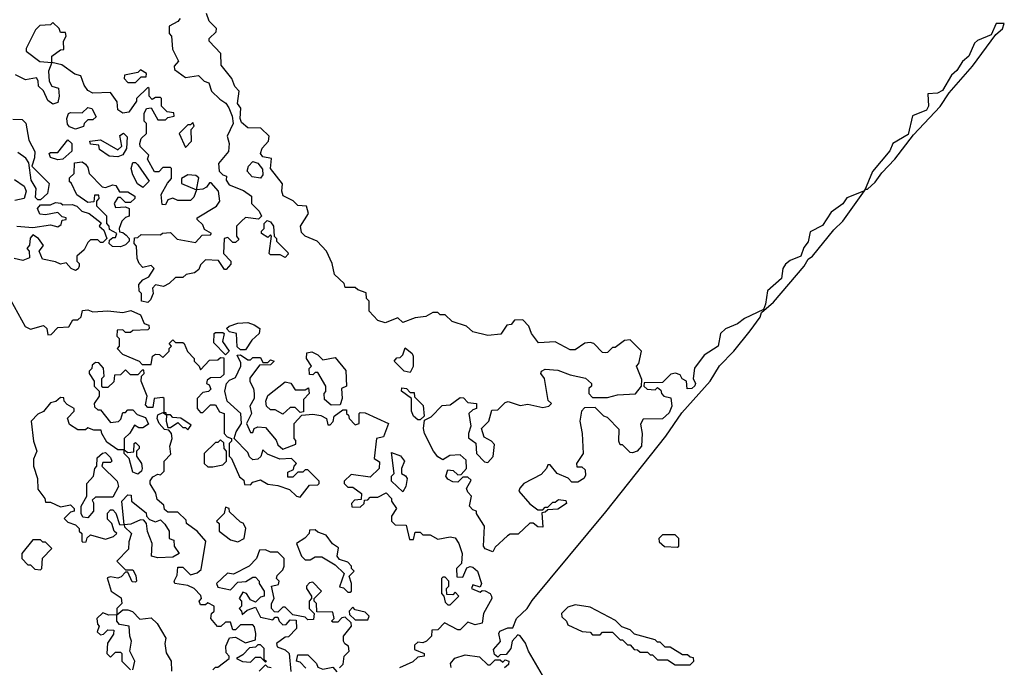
# Model space of a CAD drawing. Extents: x 2380107 to 2585170, y 384273 to 546161.
# Tile 323 of 331: x 2479942 to 2483882, y 514770 to 517361. Entities that reach past the tile are written whole.
import ezdxf

# ---------------------------------------------------------------- set-up
doc = ezdxf.new("R2010")
doc.units = 0

msp = doc.modelspace()

# ---------------------------------------------------------------- linework, layer by layer
at = {"layer": '0CON05XD'}
for points in [[(2480583.8, 517365), (2480575, 517353.3), (2480540, 517335), (2480540, 517305), (2480550, 517295), (2480553, 517243), (2480577.5, 517195), (2480560, 517175), (2480561.7, 517161.7), (2480605, 517130), (2480657.5, 517137.5), (2480680, 517115), (2480698.3, 517108.3), (2480710, 517075), (2480742.5, 517042.5), (2480767.1, 517027.1), (2480778.6, 517008.6), (2480792.5, 516975), (2480796.7, 516945), (2480772.5, 516895), (2480780, 516865), (2480777, 516833), (2480737.5, 516785), (2480740, 516755), (2480755, 516740), (2480770, 516735), (2480768.3, 516718.3), (2480780.7, 516700.7), (2480837, 516677), (2480870, 516655), (2480870, 516625), (2480900, 516595), (2480910, 516575), (2480897.5, 516562.5), (2480845, 516570), (2480830, 516555), (2480810, 516535), (2480810, 516495), (2480818.3, 516481.7), (2480805, 516470), (2480795, 516470), (2480775, 516490), (2480760, 516485), (2480757.5, 516425), (2480787.5, 516395), (2480787, 516383), (2480768.3, 516361.7), (2480761.7, 516361.7), (2480737, 516397), (2480685, 516400), (2480665, 516380), (2480658.3, 516361.7), (2480641.7, 516348.3), (2480608.3, 516341.7), (2480595, 516330), (2480565, 516330), (2480540, 516305), (2480517, 516293), (2480485, 516300), (2480473, 516287), (2480476.7, 516265), (2480465, 516240), (2480455, 516230), (2480430, 516235), (2480430, 516265), (2480420, 516275), (2480418.3, 516301.7), (2480435, 516320), (2480458.3, 516331.7), (2480480, 516365), (2480467.5, 516377.5), (2480435, 516370), (2480420, 516385), (2480412.5, 516405), (2480410, 516455), (2480400, 516465), (2480401.7, 516488.3), (2480415, 516490), (2480428.3, 516501.7), (2480505, 516500), (2480513, 516507), (2480545, 516510), (2480572.5, 516482.5), (2480645, 516470), (2480671.7, 516498.3), (2480705, 516500), (2480710, 516505), (2480681.7, 516521.7), (2480675, 516540), (2480651.7, 516561.7), (2480651.7, 516568.3), (2480730, 516615), (2480742.5, 516635), (2480737.5, 516675), (2480708.3, 516708.3), (2480701.7, 516708.3), (2480689.3, 516690.7), (2480675, 516682.5), (2480650, 516680), (2480658.3, 516728.3), (2480647, 516737), (2480615, 516740), (2480590, 516725), (2480590, 516705), (2480650, 516680), (2480639.3, 516650.7), (2480625, 516637.5), (2480575, 516637.5), (2480555, 516647.5), (2480535, 516640), (2480525, 516620), (2480511.7, 516621.7), (2480508.3, 516661.7), (2480533, 516707), (2480550, 516725), (2480550, 516765), (2480545, 516770), (2480515, 516770), (2480498.3, 516751.7), (2480481.7, 516751.7), (2480453, 516803), (2480458.3, 516818.3), (2480423.9, 516853.9), (2480422.5, 516865), (2480427.5, 516885), (2480450, 516905), (2480450, 516945), (2480440, 516955), (2480440, 516985), (2480450, 517005), (2480468.3, 517008.3), (2480495, 516960), (2480525, 516960), (2480535, 516970), (2480560, 516975), (2480558.3, 516988.3), (2480531.7, 516991.7), (2480510, 517015), (2480510, 517045), (2480505, 517050), (2480485, 517050), (2480471.7, 517041.7), (2480460, 517055), (2480460, 517085), (2480455, 517090), (2480410, 517045), (2480410, 517035), (2480379.3, 516990.7), (2480355, 516987.5), (2480335, 517000), (2480331.7, 517031.7), (2480305, 517070), (2480235, 517067.5), (2480215, 517077.5), (2480199.3, 517099.3), (2480186.4, 517136.4), (2480162.5, 517142.5), (2480110.7, 517180.7), (2480070, 517190), (2480070, 517215), (2480105, 517240), (2480118.3, 517241.7), (2480117.5, 517275), (2480127.5, 517295), (2480125, 517310), (2480105, 517310), (2480100, 517325), (2480075, 517350), (2480065, 517340), (2480023, 517337), (2480005, 517320), (2479967.5, 517245), (2479967.5, 517235), (2480023, 517193), (2480070, 517190), (2480057.5, 517155), (2480060, 517115), (2480070, 517095), (2480097, 517087), (2480100, 517055), (2480095, 517030), (2480075, 517022.5), (2480055, 517037.5), (2480036.7, 517076.7), (2480017.5, 517095), (2480016.4, 517116.4), (2480008.8, 517128.8), (2479965, 517120), (2479925, 517140)], [(2482315, 516050), (2482295, 516030), (2482285, 516027.5), (2482275, 516030), (2482240, 516065), (2482225, 516070), (2482203.3, 516066.7), (2482165, 516040), (2482145, 516040), (2482085, 516072.5), (2482018.3, 516068.3), (2481990, 516105), (2481980, 516135), (2481955, 516160), (2481921.7, 516158.3), (2481908.3, 516141.7), (2481891.7, 516138.3), (2481867, 516103), (2481815, 516097.5), (2481755, 516112.5), (2481730, 516135), (2481673, 516153), (2481645, 516180), (2481625, 516180), (2481615, 516190), (2481595, 516190), (2481567, 516173), (2481525, 516167.5), (2481475, 516150), (2481455, 516167.5), (2481405, 516147.5), (2481375, 516157.5), (2481340, 516195), (2481340, 516235), (2481330, 516245), (2481328.3, 516268.3), (2481295, 516280), (2481285, 516290), (2481245, 516290), (2481240, 516305), (2481201.7, 516341.7), (2481192.5, 516385), (2481170, 516435), (2481132.5, 516475), (2481084.5, 516494.5), (2481069.5, 516509.5), (2481065.7, 516535), (2481097.5, 516585), (2481090, 516615), (2481055, 516617.5), (2481036.2, 516636.2), (2480996.2, 516656.2), (2480990.6, 516675), (2480993.9, 516703.9), (2480946.2, 516765), (2480950, 516805), (2480915, 516812), (2480906, 516825), (2480912.7, 516847.3), (2480937.5, 516875), (2480940, 516895), (2480907, 516927), (2480855, 516928.6), (2480829.1, 516949.1), (2480824, 516965), (2480826.4, 517006.4), (2480813.3, 517025), (2480820, 517075), (2480803, 517093), (2480791.2, 517125), (2480748.3, 517178.3), (2480747.5, 517225), (2480700, 517275), (2480700, 517285), (2480728.3, 517311.7), (2480730, 517325), (2480700, 517355), (2480690, 517385)], [(2482128.3, 514578.3), (2481978.1, 514835), (2481966.7, 514866.7), (2481945, 514896), (2481935, 514900), (2481913.3, 514875), (2481907.5, 514845), (2481888.3, 514821.7), (2481865, 514820), (2481855, 514810), (2481841.7, 514821.7), (2481838.3, 514841.7), (2481866.4, 514873.6), (2481860, 514905), (2481863.3, 514915), (2481895, 514928), (2481915, 514927.5), (2481930, 514965), (2481972.7, 515005), (2481993.2, 515036.8), (2482287.8, 515392.3), (2482527.3, 515695), (2482592, 515788), (2482705.3, 515914.7), (2482743.3, 515976.7), (2482800.5, 516035), (2482865, 516115.8), (2482905, 516170.8), (2482911.2, 516188.8), (2482958.7, 516231.3), (2483081.9, 516375), (2483097.8, 516402.2), (2483115.5, 516415), (2483200, 516520), (2483236.4, 516555), (2483323.4, 516676.7), (2483327.5, 516682.5), (2483335, 516682.5), (2483365, 516711.4), (2483391.8, 516748.2), (2483445, 516802.9), (2483519.3, 516900.7), (2483625.9, 517014.1), (2483661.5, 517068.5), (2483755.5, 517175), (2483848.8, 517301.2), (2483875, 517324.3), (2483882.5, 517345), (2483850, 517345), (2483829.4, 517300.6), (2483775, 517277.5), (2483763.2, 517266.8), (2483740, 517215), (2483715, 517193.3), (2483692.7, 517157.3), (2483670.6, 517139.4), (2483635, 517078), (2483615, 517067.5), (2483576, 517064), (2483578.9, 517015), (2483571.7, 516998.3), (2483515, 516976.2), (2483497.8, 516902.2), (2483436.2, 516865), (2483424.3, 516835.7), (2483355, 516753.3), (2483323.4, 516676.7), (2483251.7, 516648.3), (2483235.9, 516624.1), (2483189.7, 516590.3), (2483155, 516537.5), (2483105, 516512.5), (2483098, 516472), (2483080.5, 516449.5), (2483068.8, 516415), (2483025, 516398), (2483007.3, 516382.7), (2482996.2, 516365), (2482991.2, 516325), (2482934.4, 516275.6), (2482927.1, 516222.9), (2482918.3, 516201.7), (2482843.3, 516165), (2482815, 516143.8), (2482766.4, 516123.6), (2482746.7, 516105), (2482737.5, 516055), (2482680.7, 516019.3), (2482643, 515967), (2482637.5, 515925), (2482646, 515906), (2482643.6, 515896.4), (2482632.5, 515885), (2482613.8, 515883.8), (2482610, 515915), (2482593.6, 515923.6), (2482585, 515940), (2482566.7, 515946.7), (2482547.5, 515942.5), (2482515, 515910), (2482441.7, 515908.3), (2482440, 515895), (2482453, 515883), (2482485, 515880), (2482495, 515890), (2482508.3, 515878.3), (2482510, 515865), (2482520, 515855), (2482548.3, 515848.3), (2482552, 515815), (2482541.7, 515788.3), (2482515, 515764), (2482437, 515763), (2482427, 515743), (2482433.3, 515705), (2482430, 515655), (2482412.5, 515635), (2482395, 515627.5), (2482385, 515630), (2482355, 515660), (2482345, 515660), (2482340, 515675), (2482341.7, 515721.7), (2482295, 515770), (2482280, 515775), (2482245, 515810), (2482201.7, 515808.3), (2482190, 515795), (2482183.3, 515755), (2482193.3, 515705), (2482196.7, 515625), (2482170, 515585), (2482171.7, 515571.7), (2482191.7, 515571.7), (2482205, 515560), (2482207, 515537), (2482200, 515525), (2482175, 515510), (2482151.2, 515511.2), (2482136.7, 515526.7), (2482092.5, 515545), (2482065, 515580), (2482055, 515580), (2482050, 515565), (2482029.3, 515540.7), (2481960, 515505), (2481943, 515487), (2481940, 515475), (2481983.6, 515423.6), (2482015, 515400), (2482035, 515400), (2482045, 515410), (2482055, 515410), (2482075, 515430), (2482085, 515430), (2482098.3, 515441.7), (2482127, 515437), (2482130, 515425), (2482095, 515402.5), (2482055, 515400), (2482045, 515390), (2482031.7, 515388.3), (2482035, 515330), (2482015, 515332.5), (2481997, 515347), (2481983, 515347), (2481937, 515303), (2481905, 515302.5), (2481893.6, 515296.4), (2481845, 515250), (2481835, 515232.5), (2481805, 515243.3), (2481797.5, 515255), (2481802.5, 515335), (2481787, 515357), (2481770, 515385), (2481770, 515395), (2481755, 515400), (2481742.5, 515415), (2481750, 515455), (2481735, 515470), (2481730, 515485), (2481748.3, 515518.3), (2481735, 515530), (2481715, 515530), (2481695, 515510), (2481675, 515512.5), (2481655, 515522.5), (2481647.5, 515535), (2481655, 515560), (2481676.7, 515556.7), (2481695, 515540), (2481708.3, 515541.7), (2481730, 515565), (2481728.3, 515598.3), (2481705, 515620), (2481663, 515617), (2481635, 515600), (2481615, 515612.5), (2481597.5, 515635), (2481562.5, 515705), (2481557.5, 515725), (2481561.7, 515758.3), (2481588.3, 515771.7), (2481633, 515817), (2481665, 515820), (2481705, 515850), (2481718.3, 515848.3), (2481735, 515830), (2481770, 515825), (2481770, 515805), (2481755, 515800), (2481740, 515785), (2481747.5, 515735), (2481737.5, 515705), (2481738.3, 515688.3), (2481767, 515667), (2481770, 515625), (2481801.7, 515591.7), (2481815, 515590), (2481837, 515613), (2481841.7, 515661.7), (2481830, 515675), (2481800.7, 515690.7), (2481790, 515725), (2481820, 515755), (2481831.7, 515798.3), (2481855, 515800), (2481885, 515830), (2481897, 515833), (2481945, 515817.5), (2481975, 515823.3), (2482035, 515810), (2482060, 515815), (2482070, 515825), (2482057.5, 515837.5), (2482042.5, 515925), (2482027.5, 515945), (2482030, 515955), (2482045, 515962.5), (2482095, 515958.8), (2482145, 515940), (2482207, 515927), (2482230, 515905), (2482230, 515895), (2482220, 515885), (2482220, 515865), (2482235, 515850), (2482295, 515850), (2482335, 515860), (2482406.4, 515863.6), (2482430, 515895), (2482431.7, 515921.7), (2482410, 515975), (2482420, 515985), (2482430, 516035), (2482385, 516080), (2482363, 516077), (2482325, 516050), (2482315, 516050)], [(2480405, 517110), (2480428.3, 517131.7), (2480448.3, 517131.7), (2480450, 517145), (2480425, 517160), (2480415, 517150), (2480361.7, 517138.3), (2480360, 517125), (2480375, 517110), (2480405, 517110)], [(2480165, 516922.5), (2480141.7, 516931.7), (2480133, 516943), (2480130, 516965), (2480137.5, 516985), (2480145, 516990), (2480191.7, 516988.3), (2480215, 517010), (2480230, 517005), (2480248.3, 516971.7), (2480235, 516960), (2480215, 516960), (2480200, 516945), (2480197, 516933), (2480165, 516922.5)], [(2479915, 516962.5), (2479951.7, 516961.7), (2479967, 516947), (2479978.3, 516878.3), (2480003, 516833), (2480001.7, 516808.3), (2479990, 516775), (2480060, 516705), (2480052.5, 516665), (2480025, 516640), (2480015, 516640), (2480005, 516650), (2480007.5, 516685), (2479988.3, 516718.3), (2479978.3, 516788.3), (2479966.4, 516806.4), (2479935, 516830)], [(2480605, 516850), (2480630, 516875), (2480628.3, 516921.7), (2480640, 516935), (2480635, 516950), (2480625, 516940), (2480615, 516940), (2480580, 516905), (2480605, 516850)], [(2480335, 516812.5), (2480300, 516815), (2480261.7, 516841.7), (2480258.3, 516858.3), (2480225, 516862.5), (2480222.5, 516875), (2480265, 516880), (2480335, 516840), (2480350, 516855), (2480343, 516897), (2480357, 516907), (2480371.7, 516891.7), (2480370, 516845), (2480355, 516820), (2480335, 516812.5)], [(2480095, 516800), (2480065, 516810), (2480060, 516825), (2480065, 516830), (2480095, 516830), (2480135, 516880), (2480150, 516865), (2480150, 516835), (2480115, 516802.5), (2480095, 516800)], [(2480345, 516452.5), (2480313, 516453), (2480300, 516465), (2480301.7, 516478.3), (2480315, 516490), (2480325, 516490), (2480330, 516505), (2480301.7, 516521.7), (2480300, 516535), (2480290, 516545), (2480290, 516575), (2480250, 516615), (2480250, 516635), (2480260, 516645), (2480258.3, 516658.3), (2480241.7, 516658.3), (2480238.3, 516631.7), (2480215, 516630), (2480170.7, 516660.7), (2480148.3, 516708.3), (2480141.7, 516711.7), (2480141.7, 516728.3), (2480160, 516745), (2480161.7, 516788.3), (2480191.7, 516791.7), (2480205, 516782.5), (2480215, 516770), (2480220, 516745), (2480271.7, 516691.7), (2480285, 516690), (2480315, 516700), (2480327, 516697), (2480341.7, 516671.7), (2480375, 516672.5), (2480402.5, 516655), (2480402.5, 516645), (2480385, 516630), (2480365, 516630), (2480345, 516650), (2480335, 516650), (2480320, 516625), (2480325, 516610), (2480365, 516612.5), (2480380, 516605), (2480380, 516575), (2480365, 516570), (2480350, 516555), (2480340, 516525), (2480341.7, 516511.7), (2480355, 516510), (2480368.3, 516498.3), (2480380, 516485), (2480380, 516475), (2480365, 516460), (2480345, 516452.5)], [(2480435, 516690), (2480413.6, 516703.6), (2480395, 516740), (2480387.5, 516765), (2480395, 516790), (2480405, 516790), (2480415, 516780), (2480460, 516715), (2480435, 516690)], [(2480905, 516726.7), (2480871.7, 516731.7), (2480852.5, 516755), (2480857.5, 516775), (2480875, 516793.3), (2480895, 516786.7), (2480913, 516763), (2480915, 516740), (2480905, 516726.7)], [(2479921.7, 516721.7), (2479960, 516695), (2479967.5, 516675), (2479960, 516645), (2479923, 516637)], [(2479930, 516535), (2479995, 516530), (2480065, 516540), (2480095, 516532.5), (2480108.3, 516541.7), (2480111.7, 516558.3), (2480128.3, 516561.7), (2480128.3, 516568.3), (2480111.7, 516571.7), (2480095, 516590), (2480045, 516580), (2480023, 516583), (2480012.5, 516605), (2480025, 516620), (2480065, 516620), (2480085, 516630), (2480107, 516627), (2480115, 516620), (2480151.7, 516621.7), (2480170, 516615), (2480190, 516595), (2480220, 516585)], [(2480220, 516585), (2480268.3, 516548.3), (2480260, 516535), (2480278.3, 516518.3), (2480290, 516485), (2480275, 516470), (2480265, 516470), (2480255, 516480), (2480225, 516480), (2480215, 516470), (2480199.3, 516440.7), (2480170, 516415), (2480170, 516395), (2480180, 516385), (2480180, 516375), (2480176.4, 516363.6), (2480165, 516357.5), (2480147.5, 516365), (2480127.5, 516387.5), (2480105, 516382.5), (2480085, 516392.5), (2480033.3, 516403.3), (2480020, 516435), (2480037, 516457), (2480017.5, 516485), (2479995, 516500), (2479983.6, 516486.4), (2479981.7, 516458.3), (2479970, 516445), (2479980, 516435), (2479981.7, 516408.3), (2479955, 516397.5), (2479920, 516405)], [(2481005, 516410), (2480985, 516420), (2480945, 516420), (2480940, 516425), (2480950, 516495), (2480945, 516500), (2480935, 516490), (2480910, 516505), (2480910, 516515), (2480920, 516525), (2480920, 516545), (2480932.5, 516557.5), (2480945, 516552.5), (2480957.5, 516535), (2480960, 516495), (2480970, 516485), (2480970, 516475), (2481015, 516430), (2481016.7, 516423.3), (2481005, 516410)], [(2479905, 516240), (2479963.6, 516133.6), (2479985, 516123.3), (2480037, 516137), (2480050, 516125), (2480055, 516100), (2480068.3, 516101.7), (2480095, 516130), (2480138.3, 516131.7), (2480155, 516160), (2480175, 516160), (2480188.3, 516171.7), (2480193, 516197), (2480215, 516200), (2480235, 516192.5), (2480295, 516196.7), (2480355, 516190), (2480387, 516197), (2480425, 516180), (2480440, 516145), (2480458.3, 516138.3), (2480460, 516125), (2480455, 516120), (2480395, 516117.5), (2480385, 516110), (2480365, 516110), (2480355, 516120), (2480331.7, 516118.3), (2480330, 516095), (2480340, 516085), (2480340, 516055), (2480332.5, 516045), (2480353, 516023), (2480420, 515995), (2480431.7, 515981.7), (2480468.3, 515981.7), (2480473.3, 516015), (2480485, 516022.5), (2480501.7, 516021.7), (2480515, 516010), (2480540, 516035), (2480540, 516045), (2480550, 516055), (2480540, 516065), (2480555, 516080), (2480565, 516070), (2480595, 516070), (2480600, 516065), (2480613, 516033), (2480640, 516005), (2480640, 515995), (2480660, 515975), (2480665, 515960), (2480701.7, 515998.3), (2480735, 516000), (2480745, 516010), (2480758.3, 516008.3), (2480758.3, 515941.7), (2480745, 515930), (2480705, 515927.5), (2480691.7, 515918.3), (2480690, 515905), (2480700, 515900), (2480707, 515883), (2480697, 515873), (2480675, 515870), (2480652.5, 515845), (2480652.5, 515805), (2480665, 515790), (2480675, 515790), (2480705, 515820), (2480725, 515820), (2480741.7, 515791.7), (2480760, 515785), (2480760, 515705), (2480771.7, 515691.7), (2480790, 515685), (2480790, 515675), (2480780, 515665), (2480780, 515615), (2480790, 515605), (2480821.7, 515531.7), (2480838.3, 515518.3), (2480841.7, 515501.7), (2480865, 515500), (2480875, 515510), (2480905, 515520), (2480935, 515502.5), (2480975, 515497.5), (2481021.7, 515481.7), (2481050, 515455), (2481065, 515450), (2481101.7, 515498.3), (2481135, 515500), (2481140, 515505), (2481140, 515515), (2481095, 515560), (2481085, 515560), (2481075, 515550), (2481055, 515550), (2481035, 515530), (2481015, 515530), (2481015, 515550), (2481038.3, 515561.7), (2481040, 515575), (2481050, 515585), (2481030, 515605), (2480983, 515603), (2480933, 515623), (2480915, 515640), (2480906.4, 515613.6), (2480895, 515602.5), (2480875, 515600), (2480861.7, 515611.7), (2480855, 515630), (2480800, 515685), (2480808.3, 515711.7), (2480830, 515745), (2480827.5, 515785), (2480772.5, 515835), (2480762.5, 515875), (2480770, 515905), (2480781.7, 515918.3), (2480805, 515930), (2480827.5, 515975), (2480827.5, 515987.5), (2480811.7, 516018.3), (2480825, 516020), (2480855, 516000), (2480865, 516000), (2480875, 516010), (2480905, 516010), (2480915, 515990), (2480935, 515990), (2480945, 516000), (2480960, 515995), (2480945, 515980), (2480901.7, 515978.3), (2480863.6, 515926.4), (2480863, 515913), (2480877.5, 515885), (2480880, 515865), (2480880, 515845), (2480862.5, 515815), (2480870, 515785), (2480850, 515745), (2480865, 515710), (2480875, 515710), (2480880, 515725), (2480895, 515732.5), (2480925, 515730), (2480968.3, 515678.3), (2480975, 515660), (2480995, 515642.5), (2481047, 515663), (2481047, 515677), (2481040, 515685), (2481040, 515745), (2481071.7, 515778.3), (2481115, 515782.5), (2481147, 515777), (2481170, 515765), (2481175, 515740), (2481185, 515740), (2481197, 515753), (2481200, 515775), (2481235, 515800), (2481250, 515800), (2481250, 515785), (2481258.3, 515778.3)], [(2480845, 516040), (2480825, 516040), (2480812.5, 516052.5), (2480810, 516105), (2480781.7, 516111.7), (2480770, 516125), (2480780, 516135), (2480815, 516146.7), (2480855, 516148.8), (2480880.7, 516140.7), (2480902.5, 516125), (2480900, 516105), (2480870.7, 516079.3), (2480845, 516040)], [(2480765, 516020), (2480718.3, 516068.3), (2480720, 516105), (2480725, 516110), (2480755, 516110), (2480760, 516105), (2480753, 516073), (2480780, 516035), (2480765, 516020)], [(2481188.3, 515818.3), (2481161.7, 515841.7), (2481160, 515865), (2481167, 515873), (2481167.5, 515895), (2481135, 515950), (2481125, 515950), (2481115, 515940), (2481101.7, 515941.7), (2481100, 515965), (2481110, 515975), (2481090, 516005), (2481091.7, 516028.3), (2481111.7, 516031.7), (2481135, 516020), (2481155, 516000), (2481205, 516010), (2481247, 515957), (2481250, 515895), (2481230, 515885), (2481232.5, 515845), (2481225, 515820), (2481188.3, 515818.3)], [(2481505, 515950), (2481480, 515955), (2481440, 515995), (2481451.7, 516008.3), (2481465, 516010), (2481475, 516020), (2481485, 516047.5), (2481512.5, 516025), (2481516.2, 516015), (2481516.4, 515973.6), (2481505, 515950)], [(2480715, 514760), (2480725, 514770), (2480735, 514770), (2480780, 514805), (2480780, 514815), (2480768.3, 514828.3), (2480767.5, 514855), (2480781.7, 514888.3), (2480805, 514890), (2480845, 514867.5), (2480885, 514880), (2480887.5, 514905), (2480881.7, 514931.7), (2480875, 514940), (2480825, 514940), (2480805, 514920), (2480795, 514920), (2480785, 514950), (2480765, 514950), (2480747, 514933), (2480733, 514933), (2480707.5, 514965), (2480710, 514985), (2480720, 514995), (2480720, 515015), (2480695, 515027.5), (2480685, 515020), (2480665, 515020), (2480660, 515035), (2480670, 515045), (2480667, 515057), (2480640, 515085), (2480615, 515097.5), (2480562.5, 515105), (2480560, 515115), (2480571.7, 515138.3), (2480575, 515170), (2480595, 515170), (2480625, 515140), (2480651.7, 515148.3), (2480668.8, 515161.2), (2480687.5, 515275), (2480652.5, 515315), (2480610, 515345), (2480608.3, 515358.3), (2480575, 515390), (2480535, 515390), (2480521.7, 515401.7), (2480518.3, 515418.3), (2480491.7, 515441.7), (2480487, 515467), (2480463.6, 515503.6), (2480463.6, 515516.4), (2480475, 515532.5), (2480495, 515542.5), (2480505, 515540), (2480520, 515555), (2480520, 515595), (2480547, 515623), (2480542.5, 515655), (2480552.5, 515685), (2480550, 515705), (2480538.3, 515718.3), (2480521.7, 515721.7), (2480500, 515745), (2480492.5, 515765), (2480495, 515780), (2480515, 515790), (2480530, 515780), (2480527.5, 515755), (2480535, 515730), (2480545, 515730), (2480575, 515750), (2480595, 515730), (2480605, 515730), (2480615, 515720), (2480628.3, 515738.3), (2480587, 515767), (2480555, 515770), (2480545, 515780), (2480530, 515780), (2480528.3, 515788.3), (2480520, 515790), (2480520, 515845), (2480515, 515850), (2480480, 515845), (2480475, 515810), (2480455, 515810), (2480445, 515820), (2480452.5, 515855), (2480427.5, 515915), (2480430, 515935), (2480440, 515945), (2480438.3, 515958.3), (2480431.7, 515958.3), (2480415, 515940), (2480385, 515940), (2480365, 515960), (2480345, 515940), (2480321.7, 515938.3), (2480318.3, 515911.7), (2480295, 515890), (2480275, 515890), (2480270, 515895), (2480270, 515925), (2480280, 515935), (2480277, 515967), (2480258.3, 515988.3), (2480245, 515990), (2480231.7, 515978.3), (2480230, 515965), (2480220, 515955), (2480220, 515945), (2480240, 515915), (2480240, 515895), (2480260, 515875), (2480260, 515855), (2480240, 515825), (2480241.7, 515811.7), (2480255, 515800), (2480265, 515800), (2480305, 515750), (2480337, 515753), (2480347, 515763), (2480355, 515790), (2480365, 515790), (2480375, 515800), (2480395, 515800), (2480411.7, 515781.7), (2480445, 515770), (2480457, 515743), (2480435, 515727.5), (2480418.3, 515728.3), (2480401.7, 515738.3), (2480383, 515707), (2480360, 515685), (2480360, 515640), (2480335, 515640), (2480290.7, 515670.7), (2480270, 515705), (2480268.3, 515718.3), (2480238.3, 515718.3), (2480215, 515727.5), (2480205, 515720), (2480175, 515720), (2480140.7, 515740.7), (2480133, 515767), (2480160, 515795), (2480160, 515805), (2480131.7, 515821.7), (2480120, 515835), (2480118.3, 515848.3), (2480105, 515850), (2480087, 515833), (2480065, 515827.5), (2480036.7, 515793.3), (2480015, 515782.5), (2479987.5, 515755), (2479997.5, 515675), (2480010, 515635), (2479997, 515603), (2479996.7, 515575), (2480012.5, 515525), (2480015, 515482.5), (2480042.5, 515445), (2480045, 515430), (2480065, 515430), (2480105, 515412.5), (2480145, 515420), (2480160, 515405), (2480160, 515395), (2480145, 515390), (2480120, 515365), (2480135, 515350), (2480165, 515340), (2480180, 515325), (2480180, 515315), (2480190, 515305), (2480190, 515275), (2480195, 515270), (2480208.3, 515271.7), (2480211.7, 515288.3), (2480225, 515300), (2480285, 515282.5), (2480316.7, 515293.3), (2480330, 515305), (2480320, 515315), (2480310, 515345), (2480293, 515363), (2480293, 515387), (2480305, 515400), (2480315, 515400), (2480327, 515387), (2480341.7, 515341.7), (2480360, 515340), (2480361.7, 515331.7), (2480390, 515305), (2480378.3, 515271.7), (2480377, 515243), (2480330, 515195), (2480365, 515160), (2480395, 515160), (2480407, 515137), (2480410, 515115), (2480405, 515110), (2480391.7, 515111.7), (2480375, 515150), (2480365, 515150), (2480348.3, 515131.7), (2480335, 515126.7), (2480305, 515132.5), (2480291.7, 515128.3), (2480307.5, 515075), (2480348.3, 515048.3), (2480350, 515025), (2480330, 515005), (2480330, 514980), (2480298.3, 514978.3), (2480275, 514987.5), (2480250, 514965), (2480253, 514943), (2480260, 514935), (2480252.5, 514912.5), (2480265, 514900), (2480277, 514903), (2480295, 514920), (2480318.3, 514918.3), (2480317, 514903), (2480293, 514867), (2480290, 514825), (2480305, 514810), (2480325, 514830), (2480345, 514830), (2480350, 514825), (2480350, 514795), (2480385, 514760)], [(2480995, 515782.5), (2480965, 515800), (2480945, 515800), (2480930, 515815), (2480927.5, 515835), (2480935, 515857.5), (2481005, 515912.5), (2481026.4, 515906.4), (2481045, 515880), (2481085, 515880), (2481098.3, 515888.3), (2481100, 515865), (2481078.3, 515841.7), (2481078.3, 515791.7), (2481065, 515790), (2481045, 515810), (2481025, 515810), (2480995, 515782.5)], [(2481545, 515760), (2481535, 515760), (2481517.5, 515775), (2481510, 515795), (2481510, 515845), (2481470, 515875), (2481471.7, 515888.3), (2481490, 515885), (2481505, 515870), (2481520, 515870), (2481521.7, 515851.7), (2481557, 515817), (2481560, 515775), (2481545, 515760)], [(2481258.3, 515778.3), (2481260, 515765), (2481285, 515740), (2481300, 515745), (2481300, 515785), (2481305, 515790), (2481325, 515787.5), (2481417.5, 515745), (2481398.3, 515691.7), (2481370, 515685), (2481360, 515605), (2481381.7, 515591.7), (2481380, 515565), (2481345, 515530), (2481268.3, 515541.7), (2481240, 515515), (2481240, 515505), (2481255, 515490), (2481275, 515490), (2481310, 515465), (2481308.3, 515441.7), (2481281.7, 515438.3), (2481270, 515425), (2481271.7, 515411.7), (2481305, 515410), (2481320, 515425), (2481321.7, 515438.3), (2481335, 515440), (2481345, 515450), (2481375, 515450), (2481408.3, 515468.3), (2481430, 515445), (2481430, 515435), (2481450, 515405), (2481430, 515375), (2481430, 515355), (2481445, 515340), (2481488.3, 515338.3), (2481501.7, 515281.7), (2481518.3, 515281.7), (2481525, 515310), (2481545, 515310), (2481555, 515300), (2481585, 515300), (2481615, 515282.5), (2481665, 515292.5), (2481685, 515287.5), (2481700, 515265), (2481712.5, 515225), (2481710, 515185), (2481690, 515165), (2481691.7, 515131.7), (2481715, 515130), (2481731.7, 515168.3), (2481745, 515173.3), (2481755, 515170), (2481774.2, 515154.2), (2481790, 515105), (2481785, 515090), (2481755, 515100), (2481750, 515085), (2481785, 515070), (2481792.5, 515077.5), (2481805, 515076.2), (2481825, 515065.8), (2481830.8, 515055), (2481832, 515045), (2481797.5, 514985), (2481793, 514947), (2481765, 514940), (2481735, 514950), (2481705, 514920), (2481695, 514920), (2481641.7, 514948.3), (2481615, 514920), (2481591.7, 514918.3), (2481590, 514895), (2481570, 514875), (2481555, 514867.5), (2481535, 514870), (2481521.7, 514858.3), (2481521.7, 514841.7), (2481560, 514825), (2481560, 514815), (2481535, 514810), (2481515, 514792.5), (2481461.7, 514768.3)], [(2480715, 515572.5), (2480755, 515580), (2480770, 515595), (2480770, 515635), (2480760, 515645), (2480758.3, 515668.3), (2480745, 515680), (2480735, 515670), (2480725, 515670), (2480680, 515625), (2480680, 515585), (2480695, 515572.5), (2480715, 515572.5)], [(2480415, 515543.3), (2480395, 515550), (2480380, 515605), (2480360, 515625), (2480360, 515640), (2480375, 515630), (2480398.3, 515631.7), (2480400, 515665), (2480405, 515670), (2480420, 515655), (2480420, 515645), (2480410, 515635), (2480410, 515615), (2480430, 515585), (2480432.5, 515565), (2480430, 515555), (2480415, 515543.3)], [(2480215, 515367.5), (2480195, 515370), (2480187.5, 515385), (2480187.5, 515415), (2480210, 515455), (2480210, 515505), (2480237.5, 515535), (2480242.5, 515565), (2480250, 515575), (2480251.7, 515608.3), (2480273, 515627), (2480285, 515630), (2480305, 515610), (2480310, 515595), (2480305, 515590), (2480275, 515590), (2480270, 515575), (2480332.5, 515515), (2480337, 515493), (2480315, 515450), (2480245, 515450), (2480231.7, 515438.3), (2480237.5, 515427.5), (2480237.5, 515395), (2480215, 515367.5)], [(2481475, 515472.5), (2481430, 515515), (2481430, 515535), (2481440, 515545), (2481430, 515630), (2481466.2, 515616.2), (2481482.5, 515595), (2481470, 515565), (2481470, 515545), (2481486.4, 515536.4), (2481492.5, 515525), (2481487, 515493), (2481475, 515472.5)], [(2480495, 515207.5), (2480470, 515215), (2480472.5, 515265), (2480453.6, 515313.6), (2480450, 515345), (2480438.3, 515358.3), (2480425, 515360), (2480387, 515343), (2480360, 515340), (2480350, 515435), (2480375, 515460), (2480388.3, 515458.3), (2480390, 515435), (2480448.3, 515388.3), (2480450, 515375), (2480461.7, 515361.7), (2480485, 515352.5), (2480505, 515360), (2480523, 515343), (2480540, 515315), (2480540, 515285), (2480558.3, 515278.3), (2480560, 515255), (2480580, 515225), (2480555, 515210), (2480495, 515207.5)], [(2480815, 515272.5), (2480840, 515285), (2480847, 515327), (2480836.4, 515346.4), (2480825, 515350), (2480781.7, 515391.7), (2480780, 515405), (2480765, 515410), (2480760, 515385), (2480730, 515355), (2480740, 515345), (2480740, 515315), (2480785, 515280), (2480815, 515272.5)], [(2481265, 515070), (2481270, 515075), (2481270, 515105), (2481260, 515135), (2481280, 515155), (2481270, 515165), (2481270, 515175), (2481255, 515190), (2481221.7, 515201.7), (2481212.5, 515215), (2481218.3, 515248.3), (2481193.6, 515263.6), (2481168.3, 515298.3), (2481135, 515310), (2481125, 515320), (2481101.7, 515318.3), (2481100, 515305), (2481083, 515287), (2481050, 515265), (2481070, 515215), (2481085, 515200), (2481105, 515200), (2481125, 515212.5), (2481151.7, 515211.7), (2481205, 515180), (2481240, 515145), (2481221.7, 515091.7), (2481238.3, 515088.3), (2481255, 515070), (2481265, 515070)], [(2480025, 515160), (2480030, 515165), (2480033, 515207), (2480070, 515245), (2480045, 515270), (2480035, 515270), (2480025, 515280), (2479995, 515280), (2479950, 515225), (2479950, 515205), (2479975, 515180), (2479985, 515180), (2480003, 515163), (2480025, 515160)], [(2482575, 515250), (2482580, 515255), (2482580, 515285), (2482565, 515300), (2482515, 515300), (2482500, 515285), (2482501.7, 515271.7), (2482523, 515253), (2482575, 515250)], [(2481221.7, 514768.3), (2481237, 514783), (2481240, 514815), (2481260, 514835), (2481257.5, 514855), (2481243.3, 514863.3), (2481237.5, 514875), (2481237.5, 514895), (2481270, 514935), (2481268.3, 514948.3), (2481245, 514970), (2481231.7, 514968.3), (2481215, 514950), (2481195, 514950), (2481190, 514955), (2481200, 514965), (2481195, 514990), (2481131.7, 514991.7), (2481130, 515025), (2481120, 515035), (2481120, 515045), (2481150, 515075), (2481115, 515110), (2481101.7, 515108.3), (2481090, 515095), (2481090, 515085), (2481110, 515055), (2481110, 515045), (2481100, 515035), (2481100, 515005), (2481120, 514985), (2481118.3, 514961.7), (2481095, 514960), (2481085, 514970), (2481035, 514980), (2481005, 515010), (2480995, 515010), (2480975, 514990), (2480961.7, 514991.7), (2480950, 515005), (2480950, 515025), (2480960, 515045), (2480950, 515095), (2480978.3, 515101.7), (2480980, 515115), (2480970, 515125), (2480973, 515137), (2480995, 515160), (2481000, 515175), (2481000, 515205), (2480975, 515230), (2480945, 515230), (2480925, 515240), (2480901.7, 515238.3), (2480890, 515205), (2480860, 515175), (2480797, 515143), (2480773, 515147), (2480730, 515105), (2480735, 515090), (2480785, 515080), (2480815, 515110), (2480847, 515113), (2480875, 515130), (2480885, 515130), (2480900, 515115), (2480900, 515105), (2480920, 515075), (2480920, 515055), (2480905, 515050), (2480885, 515030), (2480865, 515040), (2480850, 515065), (2480835, 515070), (2480820, 515045), (2480830, 515035), (2480830, 515015), (2480820, 515005), (2480830, 514995), (2480831.7, 514981.7), (2480851.7, 514998.3), (2480885, 515010), (2480905, 514970), (2480955, 514960), (2480965, 514970), (2480975, 514970), (2480980, 514955), (2480995, 514940), (2481008.3, 514941.7), (2481025, 514960), (2481048.3, 514958.3), (2481050, 514925), (2481018.3, 514891.7), (2481005, 514890), (2480970, 514865), (2480971.7, 514851.7), (2481005, 514840), (2481020, 514825), (2481027, 514753)], [(2481665, 515020), (2481700, 515055), (2481685, 515070), (2481675, 515060), (2481651.7, 515061.7), (2481650, 515085), (2481660, 515095), (2481660, 515115), (2481645, 515130), (2481635, 515130), (2481630, 515125), (2481630, 515065), (2481640, 515055), (2481645, 515030), (2481655, 515020), (2481665, 515020)], [(2481335, 514960), (2481340, 514975), (2481325, 514990), (2481285, 515000), (2481275, 515010), (2481260, 514995), (2481261.7, 514981.7), (2481285, 514960), (2481335, 514960)], [(2482625, 514780), (2482640, 514795), (2482638.3, 514808.3), (2482625, 514810), (2482615, 514820), (2482595, 514820), (2482545, 514850), (2482525, 514850), (2482505, 514870), (2482495, 514870), (2482485, 514880), (2482403, 514903), (2482385, 514920), (2482351.7, 514931.7), (2482327, 514957), (2482225, 515010), (2482165, 515020), (2482135, 515010), (2482110, 514985), (2482111.7, 514971.7), (2482130, 514955), (2482135, 514940), (2482193, 514913), (2482225, 514910), (2482235, 514900), (2482265, 514900), (2482275, 514910), (2482315, 514910), (2482345, 514880), (2482355, 514880), (2482375, 514860), (2482385, 514860), (2482401.7, 514841.7), (2482415, 514840), (2482425, 514830), (2482455, 514830), (2482465, 514820), (2482475, 514820), (2482495, 514800), (2482535, 514800), (2482565, 514780), (2482625, 514780)], [(2480395, 514760), (2480402.5, 514795), (2480382.5, 514835), (2480390, 514875), (2480382.5, 514895), (2480380, 514935), (2480341.7, 514941.7), (2480330, 514955), (2480330, 514980), (2480355, 515000), (2480375, 515000), (2480393, 514993), (2480423, 514963), (2480468.3, 514968.3), (2480492.5, 514945), (2480527, 514887), (2480522.5, 514865), (2480528.3, 514828.3), (2480547.5, 514795), (2480550, 514755)], [(2480925, 514790), (2480930, 514795), (2480920, 514800), (2480920, 514845), (2480905, 514860), (2480895, 514860), (2480885, 514850), (2480861.7, 514848.3), (2480835, 514820), (2480810, 514805), (2480833, 514793), (2480865, 514790), (2480885, 514810), (2480905, 514810), (2480925, 514790)], [(2481087, 514767), (2481065, 514790), (2481050, 514795), (2481055, 514820), (2481095, 514820), (2481130, 514785), (2481135, 514770), (2481155, 514762.5), (2481195, 514770), (2481211.7, 514751.7)], [(2481669.3, 514769.3), (2481666.2, 514785), (2481683, 514807), (2481725, 514820), (2481781.7, 514811.7), (2481815, 514780), (2481825, 514780), (2481845, 514800), (2481865, 514800), (2481875, 514790), (2481885, 514800), (2481900, 514795), (2481898.3, 514781.7), (2481882.5, 514767.5)], [(2480948.3, 514768.3), (2480935, 514770), (2480925, 514780), (2480900, 514755)]]:
    msp.add_lwpolyline(points, dxfattribs=at)

doc.saveas('drawing.dxf')
